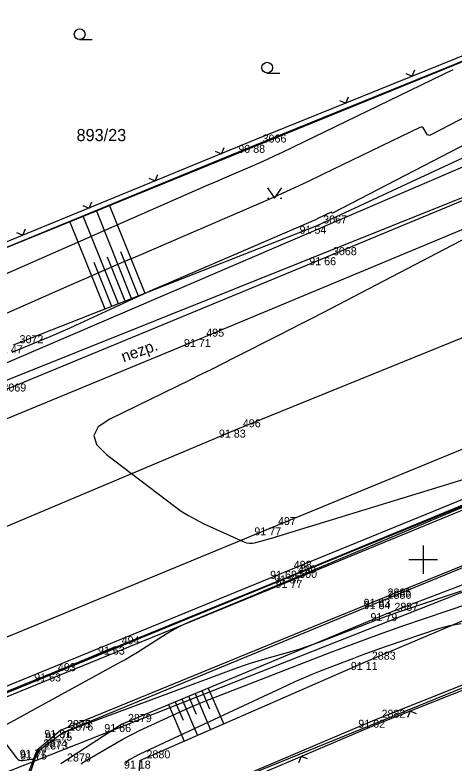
# Model space of a CAD drawing. Extents: x -711081 to -709338, y -1025122 to -1024092.
# Drawn here: x -710139.28 to -710123.92, y -1024682.11 to -1024655.95 of the extents above; entities that cross this region are included whole.
import ezdxf

# ---------------------------------------------------------------- set-up
doc = ezdxf.new("R2010")
doc.units = 0
for name, color, linetype in [('Ex_Major Contours', 7, 'Continuous'), ('Ex_Minor Contours', 7, 'Continuous'), ('Z_body', 7, 'Continuous'), ('Z_body_cisla', 7, 'Continuous'), ('Z_body_vysky_redukovane', 7, 'Continuous'), ('Z_chodnik', 7, 'Continuous'), ('Z_hektometricka_sit', 7, 'Continuous'), ('Z_hrany_paty', 7, 'Continuous'), ('Z_katastr_cisla_pozemkova', 7, 'Continuous'), ('Z_katastr_hranice', 7, 'Continuous'), ('Z_katastr_vnitrni_kresba', 7, 'Continuous'), ('Z_katastr_znacky_kultur', 7, 'Continuous'), ('Z_komunikace', 7, 'Continuous'), ('Z_komunikace_osa', 7, 'Continuous'), ('Z_obruba', 7, 'Continuous'), ('Z_ploty', 7, 'Continuous'), ('Z_ploty_znacky', 7, 'Continuous'), ('Z_popisy', 7, 'Continuous'), ('Z_rozhranni', 7, 'Continuous'), ('Z_technicke_srafy', 7, 'Continuous'), ('Z_vdz12_plna', 7, 'Continuous'), ('Z_vdz25_plna', 7, 'Continuous'), ('Z_zlabek', 7, 'Continuous'), ('Z_znaky_kultur', 7, 'Continuous')]:
    doc.layers.add(name, color=color, linetype=linetype)

# ---------------------------------------------------------------- blocks, each defined once
blk = doc.blocks.new('POINT_DISPLAY')
blk.add_line((0, 0), (0, 0))
blk = doc.blocks.new('Z212')
for p, q in [((-0.17, 0.17), (0, 0)), ((0, 0), (0.17, 0.17))]:
    blk.add_line(p, q)
blk = doc.blocks.new('Z314')
for p, q in [((-0.25, 0.17), (0, -0.2)), ((0, -0.2), (0.25, 0.17)), ((-0.25, -0.2), (-0.2, -0.2)), ((0.2, -0.2), (0.25, -0.2))]:
    blk.add_line(p, q)
blk = doc.blocks.new('Z304')
blk.add_line((0, -0.19), (0.44, -0.19))
blk.add_circle((0, 0), 0.188)

msp = doc.modelspace()

# ---------------------------------------------------------------- linework, layer by layer
at = {"layer": 'Ex_Major Contours'}
msp.add_lwpolyline([(-710123.965, -1024657.864), (-710129.936, -1024660.754), (-710130.196, -1024660.878), (-710130.457, -1024660.999), (-710130.719, -1024661.117), (-710130.983, -1024661.232), (-710132.04, -1024661.688), (-710132.304, -1024661.802), (-710132.568, -1024661.917), (-710132.832, -1024662.032), (-710133.096, -1024662.147), (-710142.939, -1024666.468)], dxfattribs=at)
at = {"layer": 'Ex_Minor Contours'}
for points in [[(-710117.692, -1024657.452), (-710128.171, -1024662.882), (-710128.177, -1024662.884), (-710128.182, -1024662.884), (-710128.187, -1024662.881), (-710128.19, -1024662.876), (-710128.204, -1024662.852), (-710128.208, -1024662.847), (-710128.213, -1024662.845), (-710128.218, -1024662.844), (-710128.224, -1024662.846), (-710128.689, -1024663.071), (-710128.769, -1024663.109), (-710128.849, -1024663.147), (-710128.93, -1024663.183), (-710129.011, -1024663.219), (-710134.075, -1024665.401), (-710134.431, -1024665.556), (-710134.786, -1024665.713), (-710135.141, -1024665.873), (-710135.494, -1024666.035), (-710137.161, -1024666.806), (-710137.386, -1024666.909), (-710137.612, -1024667.009), (-710137.838, -1024667.107), (-710138.066, -1024667.202), (-710139.39, -1024667.749)], [(-710119.945, -1024657.659), (-710124.74, -1024660.144), (-710124.783, -1024660.158), (-710124.82, -1024660.157), (-710124.853, -1024660.138), (-710124.88, -1024660.103), (-710124.98, -1024659.928), (-710125.008, -1024659.892), (-710125.041, -1024659.873), (-710125.078, -1024659.87), (-710125.121, -1024659.884), (-710128.496, -1024661.517), (-710129.075, -1024661.794), (-710129.657, -1024662.064), (-710130.242, -1024662.327), (-710130.83, -1024662.584), (-710134.942, -1024664.357), (-710135.556, -1024664.622), (-710136.17, -1024664.888), (-710136.783, -1024665.155), (-710137.395, -1024665.424), (-710141.025, -1024667.017)], [(-710121.32, -1024662.608), (-710128.518, -1024666.366), (-710128.903, -1024666.566), (-710129.289, -1024666.765), (-710129.675, -1024666.963), (-710130.062, -1024667.16), (-710131.612, -1024667.944), (-710132, -1024668.14), (-710132.388, -1024668.334), (-710132.777, -1024668.526), (-710133.167, -1024668.718), (-710135.96, -1024670.081), (-710136.369, -1024670.355), (-710136.526, -1024670.654), (-710136.43, -1024670.977), (-710136.082, -1024671.325), (-710133.703, -1024673.129), (-710133.463, -1024673.3), (-710133.215, -1024673.458), (-710132.959, -1024673.601), (-710132.694, -1024673.731), (-710131.295, -1024674.368), (-710131.188, -1024674.407), (-710131.078, -1024674.425), (-710130.968, -1024674.423), (-710130.856, -1024674.401), (-710130.182, -1024674.209), (-710130.174, -1024674.207), (-710130.164, -1024674.206), (-710130.158, -1024674.205), (-710122.539, -1024671.871)], [(-710120.01, -1024671.65), (-710129.305, -1024675.566), (-710129.437, -1024675.622), (-710129.57, -1024675.678), (-710129.703, -1024675.733), (-710129.835, -1024675.789), (-710130.598, -1024676.107), (-710130.649, -1024676.128), (-710130.749, -1024676.17), (-710130.782, -1024676.184), (-710130.799, -1024676.191), (-710133.16, -1024677.174), (-710133.376, -1024677.269), (-710133.588, -1024677.374), (-710133.795, -1024677.488), (-710133.997, -1024677.611), (-710134.796, -1024678.12), (-710134.996, -1024678.246), (-710135.199, -1024678.368), (-710135.404, -1024678.487), (-710135.611, -1024678.602), (-710139.936, -1024680.961)], [(-710136.956, -1024682.156), (-710136.915, -1024682.113), (-710136.869, -1024682.074), (-710136.819, -1024682.041), (-710135.734, -1024681.408), (-710135.534, -1024681.295), (-710135.332, -1024681.186), (-710135.127, -1024681.082), (-710134.92, -1024680.982), (-710133.636, -1024680.383), (-710133.351, -1024680.253), (-710133.064, -1024680.128), (-710132.776, -1024680.008), (-710132.485, -1024679.892), (-710128.197, -1024678.229), (-710127.383, -1024677.919), (-710126.566, -1024677.617), (-710125.746, -1024677.325), (-710124.922, -1024677.042), (-710118.031, -1024674.716)], [(-710139.595, -1024681.444), (-710139.225, -1024681.937), (-710139.182, -1024681.982), (-710139.133, -1024682.012), (-710139.078, -1024682.026), (-710139.016, -1024682.025), (-710138.7, -1024681.983), (-710138.666, -1024681.975), (-710138.637, -1024681.959), (-710138.612, -1024681.937), (-710138.593, -1024681.908), (-710138.524, -1024681.776), (-710138.506, -1024681.744), (-710138.484, -1024681.715), (-710138.459, -1024681.689), (-710138.431, -1024681.665), (-710137.83, -1024681.215), (-710137.718, -1024681.137), (-710137.601, -1024681.067), (-710137.479, -1024681.006), (-710137.352, -1024680.954), (-710131.48, -1024678.773), (-710131.247, -1024678.689), (-710131.012, -1024678.61), (-710130.775, -1024678.535), (-710130.537, -1024678.466), (-710129.582, -1024678.198), (-710129.344, -1024678.128), (-710129.108, -1024678.053), (-710128.874, -1024677.971), (-710128.642, -1024677.884), (-710126.991, -1024677.244), (-710126.638, -1024677.109), (-710126.283, -1024676.978), (-710125.927, -1024676.852), (-710125.57, -1024676.729), (-710123.663, -1024676.085)], [(-710123.676, -1024677.24), (-710124.08, -1024677.311), (-710124.479, -1024677.424), (-710126.267, -1024678.028), (-710126.563, -1024678.13), (-710126.857, -1024678.234), (-710127.15, -1024678.343), (-710127.442, -1024678.454), (-710128.608, -1024678.906), (-710128.899, -1024679.022), (-710129.187, -1024679.142), (-710129.474, -1024679.267), (-710129.758, -1024679.397), (-710134.912, -1024681.801), (-710134.958, -1024681.823), (-710135.002, -1024681.845), (-710135.046, -1024681.869), (-710135.09, -1024681.894), (-710135.264, -1024681.995), (-710135.305, -1024682.023), (-710135.343, -1024682.054), (-710135.376, -1024682.09), (-710135.406, -1024682.13)]]:
    msp.add_lwpolyline(points, dxfattribs=at)
at = {"layer": 'Z_chodnik'}
for p, q in [((-710126.48, -1024676.37), (-710112.74, -1024670.76)), ((-710137.69, -1024680.96), (-710126.48, -1024676.37)), ((-710138.51, -1024681.65), (-710137.69, -1024680.96)), ((-710138.86, -1024682.62), (-710138.51, -1024681.65))]:
    msp.add_line(p, q, dxfattribs=at)
at = {"layer": 'Z_hektometricka_sit'}
for p, q in [((-710125, -1024674.5), (-710125, -1024675.5)), ((-710125.5, -1024675), (-710124.5, -1024675))]:
    msp.add_line(p, q, dxfattribs=at)
at = {"layer": 'Z_hrany_paty'}
for p, q in [((-710115.71, -1024657.27), (-710128.72, -1024663.32)), ((-710128.72, -1024663.32), (-710139.34, -1024667.5)), ((-710126.24, -1024676.87), (-710113.66, -1024672.07)), ((-710127.02, -1024678.58), (-710114.16, -1024673.09)), ((-710135.55, -1024680.75), (-710126.24, -1024676.87)), ((-710134.91, -1024682.03), (-710127.02, -1024678.58)), ((-710137.68, -1024682.13), (-710135.55, -1024680.75)), ((-710134.91, -1024682.03), (-710135.09, -1024684.16))]:
    msp.add_line(p, q, dxfattribs=at)
at = {"layer": 'Z_katastr_hranice'}
for p, q in [((-710032.38, -1024622.15), (-710143.07, -1024669.61)), ((-710144.52, -1024666.1), (-710121.86, -1024656.86)), ((-710109.15, -1024670.43), (-710154.63, -1024688.37)), ((-710138.49, -1024679.21), (-710119.96, -1024671.62)), ((-710107.7, -1024672.99), (-710137.58, -1024685.17)), ((-710173.64, -1024693.67), (-710138.49, -1024679.21))]:
    msp.add_line(p, q, dxfattribs=at)
at = {"layer": 'Z_katastr_vnitrni_kresba'}
msp.add_line((-710160.98, -1024677.29), (-710021.21, -1024621.3), dxfattribs=at)
at = {"layer": 'Z_katastr_znacky_kultur'}
msp.add_line((-710137.018, -1024656.81), (-710136.581, -1024656.81), dxfattribs=at)
msp.add_circle((-710137.018, -1024656.622), 0.187, dxfattribs=at)
at = {"layer": 'Z_komunikace'}
for p, q in [((-710132.81, -1024667.28), (-710120.04, -1024661.94)), ((-710141.15, -1024670.72), (-710132.81, -1024667.28)), ((-710129.61, -1024675.55), (-710117.02, -1024670.37)), ((-710143.73, -1024681.3), (-710129.61, -1024675.55))]:
    msp.add_line(p, q, dxfattribs=at)
at = {"layer": 'Z_komunikace_osa'}
for p, q in [((-710131.54, -1024670.45), (-710118.72, -1024665.23)), ((-710145.49, -1024676.33), (-710131.54, -1024670.45))]:
    msp.add_line(p, q, dxfattribs=at)
at = {"layer": 'Z_obruba'}
for p, q in [((-710129.56, -1024675.71), (-710116.93, -1024670.49)), ((-710126.48, -1024676.45), (-710112.78, -1024670.84)), ((-710143.69, -1024681.47), (-710129.56, -1024675.71)), ((-710137.61, -1024681.05), (-710126.48, -1024676.45)), ((-710138.49, -1024681.71), (-710137.61, -1024681.05)), ((-710138.78, -1024682.58), (-710138.49, -1024681.71))]:
    msp.add_line(p, q, dxfattribs=at)
at = {"layer": 'Z_ploty'}
for p, q in [((-710121.92, -1024656.68), (-710130.91, -1024660.33)), ((-710121.85, -1024656.84), (-710130.84, -1024660.49)), ((-710130.84, -1024660.49), (-710144.53, -1024666.11)), ((-710130.91, -1024660.33), (-710144.44, -1024665.88)), ((-710126.69, -1024680.6), (-710111.13, -1024674.37)), ((-710126.62, -1024680.76), (-710111.06, -1024674.53)), ((-710135.09, -1024684.16), (-710126.69, -1024680.6)), ((-710135.02, -1024684.32), (-710126.62, -1024680.76))]:
    msp.add_line(p, q, dxfattribs=at)
at = {"layer": 'Z_rozhranni'}
for p, q in [((-710115.87, -1024659.2), (-710128.38, -1024664.42)), ((-710128.38, -1024664.42), (-710139.95, -1024669.2))]:
    msp.add_line(p, q, dxfattribs=at)
at = {"layer": 'Z_technicke_srafy'}
for p, q in [((-710134.73, -1024665.69), (-710135.97, -1024662.6)), ((-710135.2, -1024665.87), (-710136.43, -1024662.79)), ((-710135.66, -1024666.05), (-710136.9, -1024662.98)), ((-710136.13, -1024666.24), (-710137.36, -1024663.17)), ((-710135.43, -1024665.96), (-710136.05, -1024664.42)), ((-710134.96, -1024665.78), (-710135.58, -1024664.23)), ((-710135.89, -1024666.14), (-710136.51, -1024664.61)), ((-710132.75, -1024679.58), (-710132.48, -1024680.22)), ((-710132.52, -1024679.49), (-710131.98, -1024680.75)), ((-710133.45, -1024679.87), (-710132.9, -1024681.15)), ((-710133.21, -1024679.78), (-710132.94, -1024680.41)), ((-710132.98, -1024679.68), (-710132.44, -1024680.95)), ((-710133.91, -1024680.07), (-710133.36, -1024681.35)), ((-710133.68, -1024679.97), (-710133.4, -1024680.61))]:
    msp.add_line(p, q, dxfattribs=at)
at = {"layer": 'Z_vdz12_plna'}
for p, q in [((-710129.75, -1024675.39), (-710117.05, -1024670.2)), ((-710143.76, -1024681.14), (-710129.75, -1024675.39))]:
    msp.add_line(p, q, dxfattribs=at)
at = {"layer": 'Z_vdz25_plna'}
for p, q in [((-710130.3, -1024673.87), (-710117.59, -1024668.65)), ((-710144.27, -1024679.64), (-710130.3, -1024673.87))]:
    msp.add_line(p, q, dxfattribs=at)
at = {"layer": 'Z_zlabek'}
msp.add_line((-710138, -1024678.98), (-710135.77, -1024678.04), dxfattribs=at)

# ---------------------------------------------------------------- block references
at = {"layer": 'Z_body'}
for p in [(-710130.84, -1024660.49), (-710128.72, -1024663.32), (-710128.38, -1024664.42), (-710132.81, -1024667.28), (-710131.54, -1024670.45), (-710130.3, -1024673.87), (-710129.75, -1024675.39), (-710129.61, -1024675.55), (-710129.56, -1024675.71), (-710126.48, -1024676.37), (-710126.48, -1024676.45), (-710126.24, -1024676.87), (-710135.77, -1024678.04), (-710127.02, -1024678.58), (-710138, -1024678.98), (-710126.69, -1024680.6), (-710135.55, -1024680.75), (-710137.69, -1024680.96), (-710137.61, -1024681.05), (-710138.51, -1024681.65), (-710138.49, -1024681.71), (-710134.91, -1024682.03)]:
    msp.add_blockref('POINT_DISPLAY', p, dxfattribs=at)
at = {"layer": 'Z_ploty_znacky'}
for p, rotation in [((-710125.39, -1024658.09), 22.1), ((-710127.71, -1024659.03), 22.1), ((-710132.06, -1024660.8), 22.3), ((-710134.38, -1024661.75), 22.3), ((-710136.69, -1024662.7), 22.3), ((-710139, -1024663.65), 22.3), ((-710125.46, -1024680.3), -158.20000000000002), ((-710129.27, -1024681.88), -157)]:
    msp.add_blockref('Z212', p, dxfattribs=dict(at, rotation=rotation))
at = {"layer": 'Z_znaky_kultur'}
for name, p in [('Z304', (-710130.46, -1024657.79)), ('Z314', (-710130.2, -1024662.16))]:
    msp.add_blockref(name, p, dxfattribs=at)

# ---------------------------------------------------------------- texts
at = {"layer": 'Z_body_cisla'}
for s, p in [('3066', (-710130.62, -1024660.41)), ('3067', (-710128.5, -1024663.24)), ('3068', (-710128.16, -1024664.35)), ('495', (-710132.59, -1024667.2)), ('3072', (-710139.12, -1024667.43)), ('3069', (-710139.72, -1024669.12)), ('496', (-710131.31, -1024670.37)), ('497', (-710130.08, -1024673.79)), ('498', (-710129.53, -1024675.32)), ('499', (-710129.38, -1024675.48)), ('500', (-710129.34, -1024675.64)), ('2885', (-710126.25, -1024676.29)), ('2886', (-710126.25, -1024676.37)), ('2887', (-710126.01, -1024676.79)), ('494', (-710135.55, -1024677.96)), ('2883', (-710126.8, -1024678.5)), ('493', (-710137.78, -1024678.9)), ('2879', (-710135.33, -1024680.68)), ('2882', (-710126.46, -1024680.53)), ('2875', (-710137.46, -1024680.89)), ('2876', (-710137.38, -1024680.98)), ('2874', (-710138.29, -1024681.57)), ('2873', (-710138.26, -1024681.64)), ('2880', (-710134.68, -1024681.95)), ('2878', (-710137.46, -1024682.06))]:
    msp.add_text(s, height=0.28, dxfattribs=at).set_placement(p)
at = {"layer": 'Z_body_vysky_redukovane'}
for s, p in [('90 88', (-710131.47, -1024660.77)), ('91 54', (-710129.327, -1024663.6)), ('91 66', (-710128.987, -1024664.7)), ('91 71', (-710133.37, -1024667.56)), ('91 47', (-710139.947, -1024667.78)), ('91 83', (-710132.147, -1024670.73)), ('91 77', (-710130.907, -1024674.15)), ('91 68', (-710130.357, -1024675.67)), ('91 67', (-710130.217, -1024675.83)), ('91 77', (-710130.167, -1024675.99)), ('91 83', (-710127.087, -1024676.65)), ('91 84', (-710127.087, -1024676.73)), ('91 79', (-710126.847, -1024677.15)), ('91 63', (-710136.377, -1024678.32)), ('91 11', (-710127.533, -1024678.86)), ('91 63', (-710138.607, -1024679.26)), ('91 02', (-710127.273, -1024680.88)), ('91 66', (-710136.157, -1024681.03)), ('91 81', (-710138.25, -1024681.24)), ('91 75', (-710138.217, -1024681.33)), ('91 77', (-710139.117, -1024681.93)), ('91 75', (-710139.097, -1024681.99)), ('91 18', (-710135.47, -1024682.31))]:
    msp.add_text(s, height=0.28, dxfattribs=at).set_placement(p)
at = {"layer": 'Z_katastr_cisla_pozemkova'}
msp.add_text('893/23', height=0.425, dxfattribs=at).set_placement((-710137.127, -1024660.36))
at = {"layer": 'Z_popisy'}
msp.add_text('nezp.', height=0.4, rotation=19.8, dxfattribs=at).set_placement((-710135.48, -1024668.1))

doc.saveas('drawing.dxf')
